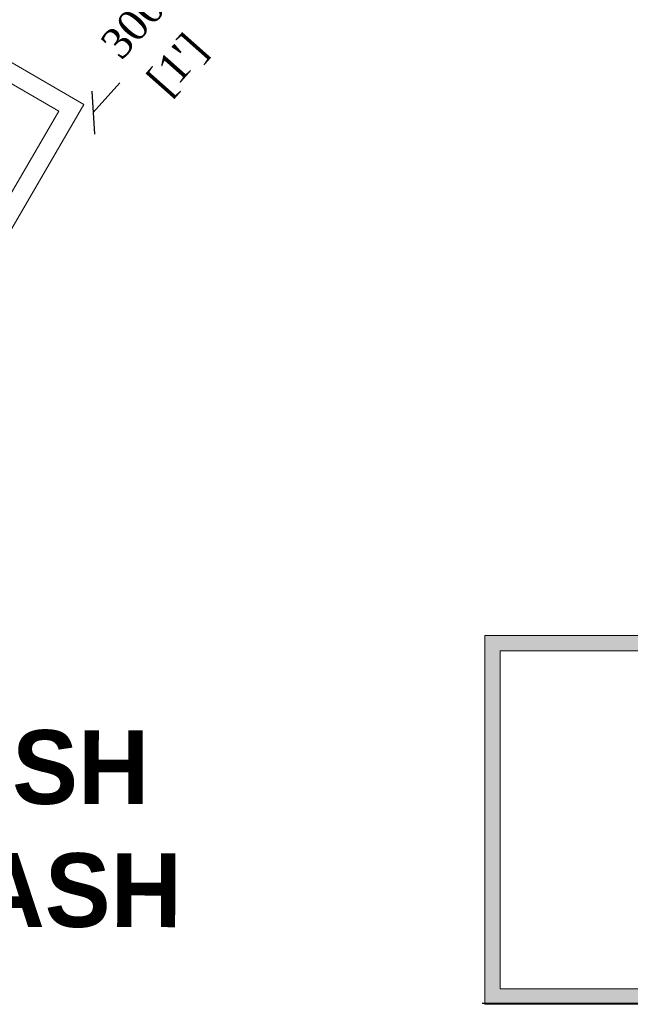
# Model space of a CAD drawing. Header units: millimetres. Extents: x 31882 to 271790, y -35693 to 24917.
# Tile 434 of 524: x 157769 to 158768, y 17479 to 19089. Entities that reach past the tile are written whole.
import ezdxf

# ---------------------------------------------------------------- set-up
doc = ezdxf.new("R2010")
doc.units = ezdxf.units.MM
doc.header["$MEASUREMENT"] = 0
for name, color, linetype, lineweight in [('A Equipments', 7, 'Continuous', 5), ('CKD Dimensions', 3, 'Continuous', 0), ('CKD Equipments', 252, 'Continuous', 0)]:
    doc.layers.add(name, color=color, linetype=linetype, lineweight=lineweight)
for name, color, linetype in [('FAINTEQUIP', 253, 'Continuous'), ('kitchen equip1', 8, 'Continuous'), ('T-Title', 140, 'Continuous')]:
    doc.layers.add(name, color=color, linetype=linetype)
doc.styles.add('C100', font='txt', dxfattribs={"height": 0.2})
doc.styles.add('CKD_Dimension Text', font='BOOKOS.TTF', dxfattribs={"height": 50})

# ---------------------------------------------------------------- blocks, each defined once
blk = doc.blocks.new('_Oblique')
at = {"color": 0, "linetype": 'ByBlock', "lineweight": -2}
blk.add_line((-0.5, -0.5), (0.5, 0.5), dxfattribs=at)

msp = doc.modelspace()

# ---------------------------------------------------------------- hatches: boundary and pattern name
at = {"layer": 'FAINTEQUIP'}
h = msp.add_hatch(dxfattribs=at)
h.set_pattern_fill('INSUL', color=4, scale=1.005552)
h.set_pattern_definition([(360, (-12403781.1, 892594.597), (2e-14, 9.577884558), []), (360, (-12403781.1, 892597.79), (2e-14, 9.577884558), [3.192628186, -3.192628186]), (360, (-12403781.1, 892600.982), (2e-14, 9.577884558), [3.192628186, -3.192628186])])
h.paths.add_polyline_path([(158530, 18082.3), (158530, 17478.9), (159133.3, 17478.9), (159133.3, 18082.3)])
edge = h.paths.add_edge_path(flags=16)
edge.add_line((158530, 18082.3), (159032.7, 18082.3))
h.paths.add_polyline_path([(159108.2, 18057.1), (158555.1, 18057.1), (158555.1, 17504.1), (159108.2, 17504.1)], flags=16)

# ---------------------------------------------------------------- linework, layer by layer
at = {"color": 150, "ltscale": 0.25}
for p, q in [((157889.5, 18937.2), (157932.8, 18986.1)), ((157889.4, 18937.3), (157889.5, 18937.2))]:
    msp.add_line(p, q, dxfattribs=at)
at = {"layer": 'A Equipments'}
for p, q in [((158555.1, 17504.1, 59.3), (159108.2, 17504.1, 59.3)), ((158530, 17478.9, 59.3), (159133.3, 17478.9, 59.3))]:
    msp.add_line(p, q, dxfattribs=at)
at = {"layer": 'CKD Dimensions', "ltscale": 0.25}
for points in [[(158530, 18082.3), (158530, 17478.9), (159133.3, 17478.9), (159133.3, 18082.3)], [(159108.2, 18057.1), (158555.1, 18057.1), (158555.1, 17504.1), (159108.2, 17504.1)]]:
    msp.add_lwpolyline(points, close=True, dxfattribs=at)
msp.add_lwpolyline([(158530, 18082.3), (159032.7, 18082.3)], dxfattribs=at)
at = {"layer": 'CKD Equipments'}
for points in [[(156725.9, 18455.5), (157231.3, 19324.6), (157874.4, 18950.6), (157267.9, 17907.7), (156624.8, 18281.7)], [(156666, 18292.6), (157242.2, 19283.3), (157833.2, 18939.7), (157257, 17948.9)]]:
    msp.add_lwpolyline(points, close=True, dxfattribs=at)
at = {"layer": 'kitchen equip1'}
msp.add_line((159129.1, 17480.2, 4538.2), (158525.8, 17480.2, 4538.2), dxfattribs=at)

# ---------------------------------------------------------------- block references
at = {"color": 150, "xscale": 49.99999999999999, "yscale": 50, "zscale": 50, "rotation": 228.4600000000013}
msp.add_blockref('_Oblique', (157889.5, 18937.2), dxfattribs=at)

# ---------------------------------------------------------------- texts
at = {"color": 7, "ltscale": 0.25, "char_height": 50, "attachment_point": 5, "rotation": 48.46, "style": 'CKD_Dimension Text'}
for s, insert in [('\\A1;300', (157954.6, 19079.8)), ("\\A1;[1']", (158029.8, 19013.2))]:
    msp.add_mtext(s, dxfattribs=dict(at, insert=insert))
at = {"layer": 'T-Title', "color": 30, "ltscale": 0.25, "insert": (157532.4, 17927.7), "char_height": 120.666, "width": 512.113, "attachment_point": 1, "rotation": 359.9044, "style": 'C100'}
msp.add_mtext('\\pxqc;{\\fCentury Gothic|b1|i0|c0|p34;DISH WASH}', dxfattribs=at)

doc.saveas('drawing.dxf')
